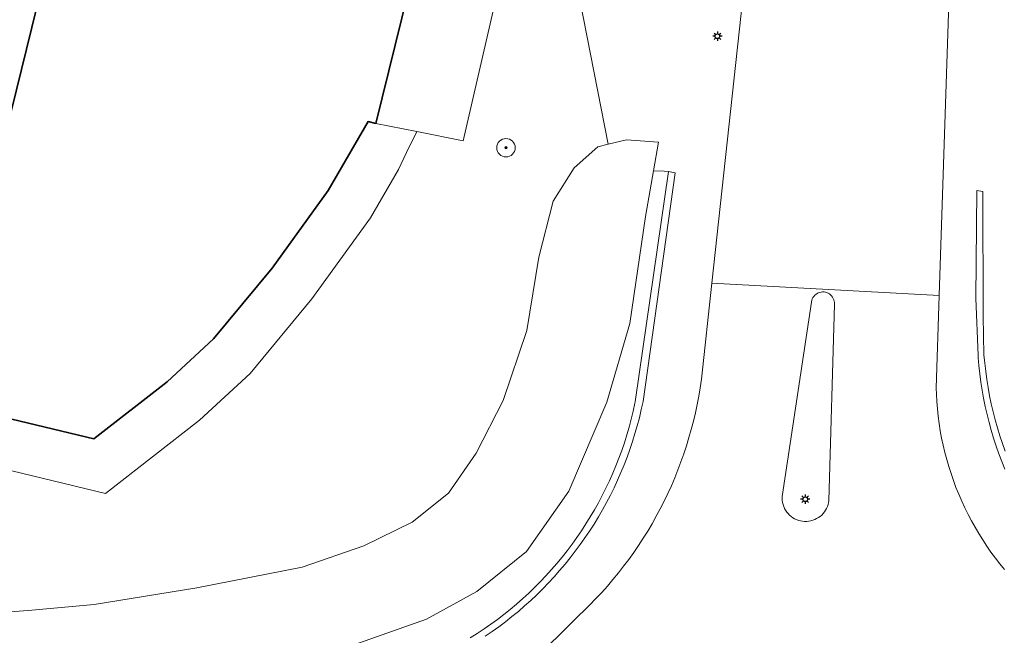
# Model space of a CAD drawing. Header units: metres. Extents: x 152610 to 160096, y 456114 to 462495.
# Tile 844 of 938: x 157878 to 157921, y 461618 to 461645. Entities that reach past the tile are written whole.
import ezdxf

# ---------------------------------------------------------------- set-up
doc = ezdxf.new("R2010")
doc.units = ezdxf.units.M
doc.header["$LTSCALE"] = 0.5
doc.layers.get('0').update_dxf_attribs({"linetype": 'CONTINUOUS'})
for name, color, linetype, lineweight in [('B-PV-GR-BOOM-S', 251, 'CONTINUOUS', 25), ('B-PV-GW-TALUD_KRUIN-G', 251, 'CONTINUOUS', 18), ('B-PV-IE-MEUBILAIR-S', 251, 'CONTINUOUS', 25), ('B-PV-IE-TERREINAFSCHEIDING_KUNSTMATIG_MUUR-GV', 251, 'CONTINUOUS', 18), ('B-PV-OG-BEBOUWING-GV', 6, 'CONTINUOUS', 35), ('B-PV-OG-TERREIN_BEGROEID-GV', 251, 'CONTINUOUS', 18), ('B-PV-VH-GESLOTENVERHARDING_ASFALT-GV', 251, 'CONTINUOUS', 18), ('B-PV-VH-ONVERHARD_ZAND-GV', 251, 'CONTINUOUS', 18), ('B-PV-VH-OPENVERHARDING_TEGEL-GV', 251, 'CONTINUOUS', 18)]:
    doc.layers.add(name, color=color, linetype=linetype, lineweight=lineweight)
doc.styles.add('NLCS-ISO', font='NLCS-ISO.ttf')

# ---------------------------------------------------------------- blocks, each defined once
blk = doc.blocks.new('SIE-MEUBILAIR_PAAL_LICHTMAST-SO')
for points in [[(-0.62, 0), (-1, 0)], [(-0.71, 0.71), (-0.44, 0.44)], [(0, 1), (0, 0.62)], [(0.44, 0.44), (0.71, 0.71)], [(1, 0), (0.62, 0)], [(-0.71, -0.71), (-0.44, -0.44)], [(0, -0.62), (0, -1)], [(0.44, -0.44), (0.71, -0.71)]]:
    blk.add_lwpolyline(points)
blk.add_circle((0, 0), 0.5)
blk = doc.blocks.new('SGR-BOOM_GBKN-SO')
at = {"linetype": 'ByBlock', "lineweight": 18}
h = blk.add_hatch(color=0, dxfattribs=at)
h.dxf.hatch_style = 1
edge = h.paths.add_edge_path()
edge.add_arc((0, 0), 0.25, 0, 360)
at = {"color": 0, "linetype": 'ByBlock', "lineweight": 18}
for radius in [2, 0.25]:
    blk.add_circle((0, 0), radius, dxfattribs=at)
at = {"color": 0, "linetype": 'ByBlock', "lineweight": 18, "style": 'NLCS-ISO'}
blk.add_attdef('SOORT', (2.5, 0), '', height=1.5, dxfattribs=at)

msp = doc.modelspace()

# ---------------------------------------------------------------- linework, layer by layer
at = {"layer": 'B-PV-GW-TALUD_KRUIN-G', "flags": 128}
msp.add_lwpolyline([(157855.757, 461612.877), (157861.986, 461614.342), (157872.169, 461615.112), (157879.085, 461615.809), (157879.609, 461615.862), (157882.97, 461616.036), (157888.562, 461616.795), (157891.911, 461617.293), (157895.791, 461618.666), (157897.969, 461619.857), (157900.123, 461621.589), (157901.956, 461624.199), (157903.607, 461628.052), (157904.593, 461631.463), (157905.275, 461636.089), (157905.624, 461638.069), (157905.843, 461639.312)], dxfattribs=at)
at = {"layer": 'B-PV-IE-TERREINAFSCHEIDING_KUNSTMATIG_MUUR-GV', "flags": 128}
for points in [[(157898.339, 461617.921), (157898.635, 461618.124), (157898.927, 461618.333), (157899.214, 461618.549), (157899.495, 461618.771), (157899.772, 461618.999), (157900.044, 461619.233), (157900.311, 461619.474), (157900.572, 461619.72), (157900.827, 461619.972), (157901.077, 461620.229), (157901.321, 461620.492), (157901.559, 461620.761), (157901.791, 461621.035), (157902.017, 461621.313), (157902.236, 461621.597), (157902.449, 461621.886), (157902.656, 461622.179), (157902.856, 461622.477), (157903.05, 461622.779), (157903.236, 461623.086), (157903.416, 461623.396), (157903.589, 461623.711), (157903.755, 461624.029), (157903.913, 461624.351), (157904.065, 461624.676), (157904.209, 461625.005), (157904.345, 461625.337), (157904.475, 461625.671), (157904.597, 461626.009), (157904.711, 461626.349), (157904.817, 461626.691), (157904.916, 461627.036), (157905.008, 461627.383), (157905.091, 461627.732), (157905.167, 461628.083), (157906.563, 461637.99), (157906.273, 461638.04), (157904.83, 461628.068), (157904.818, 461628.01), (157904.742, 461627.664), (157904.658, 461627.32), (157904.566, 461626.978), (157904.467, 461626.637), (157904.36, 461626.3), (157904.245, 461625.964), (157904.123, 461625.632), (157903.994, 461625.302), (157903.856, 461624.975), (157903.712, 461624.651), (157903.56, 461624.331), (157903.402, 461624.014), (157903.236, 461623.701), (157903.063, 461623.392), (157902.883, 461623.087), (157902.696, 461622.785), (157902.502, 461622.488), (157902.302, 461622.196), (157902.095, 461621.908), (157901.882, 461621.625), (157901.663, 461621.347), (157901.437, 461621.074), (157901.205, 461620.806), (157900.967, 461620.543), (157900.724, 461620.286), (157900.474, 461620.034), (157900.219, 461619.788), (157899.959, 461619.548), (157899.693, 461619.313), (157899.422, 461619.085), (157899.145, 461618.863), (157898.864, 461618.648), (157898.578, 461618.438), (157898.288, 461618.235), (157897.992, 461618.039), (157897.693, 461617.85)], [(157920.839, 461625.928), (157920.72, 461626.265), (157920.609, 461626.604), (157920.506, 461626.947), (157920.41, 461627.291), (157920.322, 461627.637), (157920.242, 461627.986), (157920.17, 461628.336), (157920.105, 461628.687), (157920.048, 461629.04), (157920, 461629.394), (157919.959, 461629.749), (157919.926, 461630.105), (157919.886, 461631.777), (157919.88, 461637.168), (157919.609, 461637.221), (157919.569, 461632.561), (157919.667, 461630.07), (157919.673, 461629.991), (157919.704, 461629.635), (157919.744, 461629.281), (157919.791, 461628.927), (157919.846, 461628.575), (157919.909, 461628.223), (157919.98, 461627.874), (157920.059, 461627.526), (157920.145, 461627.18), (157920.24, 461626.836), (157920.342, 461626.494), (157920.451, 461626.154), (157920.569, 461625.817), (157920.693, 461625.483), (157920.825, 461625.152)]]:
    msp.add_lwpolyline(points, dxfattribs=at)
at = {"layer": 'B-PV-OG-BEBOUWING-GV', "flags": 128}
msp.add_lwpolyline([(157881.6, 461656.029), (157876.031, 461633.425), (157871.52, 461634.538), (157871.198, 461633.237), (157869.81, 461627.633), (157874.558, 461626.445), (157874.949, 461628.009), (157881.398, 461626.461), (157884.568, 461628.935), (157886.58, 461630.791), (157889.119, 461633.854), (157891.545, 461637.222), (157893.271, 461640.205), (157893.602, 461640.126), (157897.245, 461654.866)], dxfattribs=at)
at = {"layer": 'B-PV-OG-TERREIN_BEGROEID-GV', "flags": 128}
for points in [[(157900.997, 461617.436), (157901.676, 461618.112), (157902.399, 461618.831), (157902.605, 461619.025), (157902.868, 461619.284), (157903.126, 461619.549), (157903.378, 461619.818), (157903.625, 461620.094), (157903.865, 461620.374), (157904.099, 461620.66), (157904.327, 461620.951), (157904.549, 461621.246), (157904.764, 461621.547), (157904.972, 461621.852), (157905.174, 461622.161), (157905.369, 461622.475), (157905.558, 461622.792), (157905.739, 461623.114), (157905.913, 461623.44), (157906.08, 461623.769), (157906.24, 461624.102), (157906.393, 461624.438), (157906.539, 461624.778), (157906.677, 461625.121), (157906.808, 461625.466), (157906.931, 461625.814), (157907.047, 461626.165), (157907.155, 461626.518), (157907.255, 461626.874), (157907.347, 461627.231), (157907.432, 461627.591), (157907.509, 461627.952), (157907.578, 461628.315), (157907.64, 461628.679), (157907.693, 461629.045), (157908.144, 461633.205), (157911.545, 461664.539)], [(157871.911, 461618.542), (157878.554, 461619.039), (157881.416, 461619.296), (157885.86, 461620.019), (157890.413, 461620.916), (157893.089, 461621.836), (157895.172, 461622.866), (157896.743, 461624.114), (157897.939, 461625.85), (157899.11, 461628.126), (157900.135, 461631.158), (157900.662, 461634.328), (157901.28, 461636.755), (157902.191, 461638.195), (157903.207, 461639.108), (157903.653, 461639.218), (157900.756, 461654.017), (157897.382, 461639.365), (157895.384, 461639.767), (157894.933, 461638.861), (157894.578, 461638.132), (157893.369, 461636.042), (157890.836, 461632.526), (157888.158, 461629.295), (157885.973, 461627.28), (157881.908, 461624.107), (157876.469, 461625.413)], [(157900.756, 461654.017), (157903.653, 461639.218), (157904.45, 461639.413), (157905.843, 461639.312), (157905.624, 461638.069), (157906.084, 461638.054), (157906.273, 461638.04), (157906.563, 461637.99), (157905.167, 461628.083), (157905.091, 461627.732), (157905.008, 461627.383), (157904.916, 461627.036), (157904.817, 461626.691), (157904.711, 461626.349), (157904.597, 461626.009), (157904.475, 461625.671), (157904.345, 461625.337), (157904.209, 461625.005), (157904.065, 461624.676), (157903.913, 461624.351), (157903.755, 461624.029), (157903.589, 461623.711), (157903.416, 461623.396), (157903.236, 461623.086), (157903.05, 461622.779), (157902.856, 461622.477), (157902.656, 461622.179), (157902.449, 461621.886), (157902.236, 461621.597), (157902.017, 461621.313), (157901.791, 461621.035), (157901.559, 461620.761), (157901.321, 461620.492), (157901.077, 461620.229), (157900.827, 461619.972), (157900.572, 461619.72), (157900.311, 461619.474), (157900.044, 461619.233), (157899.772, 461618.999), (157899.495, 461618.771), (157899.214, 461618.549), (157898.927, 461618.333), (157898.635, 461618.124), (157898.339, 461617.921)], [(157918.558, 461650.14), (157917.986, 461632.666), (157917.855, 461628.659), (157917.864, 461628.399), (157917.882, 461628.081), (157917.908, 461627.763), (157917.942, 461627.446), (157917.984, 461627.13), (157918.034, 461626.815), (157918.092, 461626.502), (157918.158, 461626.19), (157918.231, 461625.88), (157918.313, 461625.571), (157918.402, 461625.265), (157918.498, 461624.961), (157918.603, 461624.66), (157918.714, 461624.361), (157918.834, 461624.066), (157918.96, 461623.773), (157919.094, 461623.484), (157919.235, 461623.198), (157919.383, 461622.916), (157919.539, 461622.637), (157919.701, 461622.363), (157919.87, 461622.093), (157920.046, 461621.826), (157920.228, 461621.565), (157920.417, 461621.308), (157920.612, 461621.056), (157920.814, 461620.809)], [(157891.911, 461617.293), (157895.791, 461618.666), (157897.969, 461619.857), (157900.123, 461621.589), (157901.956, 461624.199), (157903.607, 461628.052), (157904.593, 461631.463), (157905.275, 461636.089), (157905.624, 461638.069), (157905.843, 461639.312), (157904.45, 461639.413), (157903.653, 461639.218), (157903.207, 461639.108), (157902.191, 461638.195), (157901.28, 461636.755), (157900.662, 461634.328), (157900.135, 461631.158), (157899.11, 461628.126), (157897.939, 461625.85), (157896.743, 461624.114), (157895.172, 461622.866), (157893.089, 461621.836), (157890.413, 461620.916), (157885.86, 461620.019), (157881.416, 461619.296), (157878.554, 461619.039), (157871.911, 461618.542)], [(157897.693, 461617.85), (157897.992, 461618.039), (157898.288, 461618.235), (157898.578, 461618.438), (157898.864, 461618.648), (157899.145, 461618.863), (157899.422, 461619.085), (157899.693, 461619.313), (157899.959, 461619.548), (157900.219, 461619.788), (157900.474, 461620.034), (157900.724, 461620.286), (157900.967, 461620.543), (157901.205, 461620.806), (157901.437, 461621.074), (157901.663, 461621.347), (157901.882, 461621.625), (157902.095, 461621.908), (157902.302, 461622.196), (157902.502, 461622.488), (157902.696, 461622.785), (157902.883, 461623.087), (157903.063, 461623.392), (157903.236, 461623.701), (157903.402, 461624.014), (157903.56, 461624.331), (157903.712, 461624.651), (157903.856, 461624.975), (157903.994, 461625.302), (157904.123, 461625.632), (157904.245, 461625.964), (157904.36, 461626.3), (157904.467, 461626.637), (157904.566, 461626.978), (157904.658, 461627.32), (157904.742, 461627.664), (157904.818, 461628.01), (157904.83, 461628.068), (157906.273, 461638.04), (157906.084, 461638.054), (157905.624, 461638.069), (157905.275, 461636.089), (157904.593, 461631.463), (157903.607, 461628.052), (157901.956, 461624.199), (157900.123, 461621.589), (157897.969, 461619.857), (157895.791, 461618.666), (157891.911, 461617.293)], [(157920.825, 461625.152), (157920.693, 461625.483), (157920.569, 461625.817), (157920.451, 461626.154), (157920.342, 461626.494), (157920.24, 461626.836), (157920.145, 461627.18), (157920.059, 461627.526), (157919.98, 461627.874), (157919.909, 461628.223), (157919.846, 461628.575), (157919.791, 461628.927), (157919.744, 461629.281), (157919.704, 461629.635), (157919.673, 461629.991), (157919.667, 461630.07), (157919.569, 461632.561), (157919.609, 461637.221), (157919.88, 461637.168), (157919.886, 461631.777), (157919.926, 461630.105), (157919.959, 461629.749), (157920, 461629.394), (157920.048, 461629.04), (157920.105, 461628.687), (157920.17, 461628.336), (157920.242, 461627.986), (157920.322, 461627.637), (157920.41, 461627.291), (157920.506, 461626.947), (157920.609, 461626.604), (157920.72, 461626.265), (157920.839, 461625.928)]]:
    msp.add_lwpolyline(points, dxfattribs=at)
at = {"layer": 'B-PV-VH-GESLOTENVERHARDING_ASFALT-GV', "flags": 128}
for points in [[(157908.144, 461633.205), (157917.986, 461632.666), (157918.558, 461650.14), (157919.014, 461664.718), (157919.025, 461666.242), (157911.723, 461667.084), (157911.704, 461666.816), (157911.545, 461664.539)], [(157912.876, 461632.822), (157912.94, 461632.827), (157913.003, 461632.825), (157913.065, 461632.815), (157913.126, 461632.797), (157913.184, 461632.771), (157913.238, 461632.738), (157913.288, 461632.699), (157913.332, 461632.654), (157913.37, 461632.603), (157913.402, 461632.548), (157913.426, 461632.49), (157913.443, 461632.429), (157913.452, 461632.366), (157913.453, 461632.303), (157913.212, 461623.785), (157913.201, 461623.713), (157913.18, 461623.625), (157913.151, 461623.54), (157913.115, 461623.457), (157913.071, 461623.378), (157913.021, 461623.304), (157912.964, 461623.234), (157912.902, 461623.169), (157912.833, 461623.11), (157912.76, 461623.057), (157912.683, 461623.011), (157912.602, 461622.972), (157912.517, 461622.94), (157912.43, 461622.916), (157912.341, 461622.9), (157912.252, 461622.892), (157912.162, 461622.891), (157912.072, 461622.899), (157911.983, 461622.915), (157911.896, 461622.938), (157911.811, 461622.969), (157911.73, 461623.008), (157911.652, 461623.053), (157911.578, 461623.105), (157911.51, 461623.164), (157911.447, 461623.228), (157911.389, 461623.298), (157911.339, 461623.372), (157911.295, 461623.451), (157911.258, 461623.533), (157911.229, 461623.618), (157911.207, 461623.706), (157911.193, 461623.795), (157911.187, 461623.885), (157911.189, 461623.975), (157912.454, 461632.383), (157912.457, 461632.404), (157912.471, 461632.466), (157912.492, 461632.525), (157912.521, 461632.582), (157912.556, 461632.634), (157912.598, 461632.681), (157912.646, 461632.723), (157912.698, 461632.759), (157912.755, 461632.787), (157912.815, 461632.808)]]:
    msp.add_lwpolyline(points, close=True, dxfattribs=at)
msp.add_lwpolyline([(157920.814, 461620.809), (157920.612, 461621.056), (157920.417, 461621.308), (157920.228, 461621.565), (157920.046, 461621.826), (157919.87, 461622.093), (157919.701, 461622.363), (157919.539, 461622.637), (157919.383, 461622.916), (157919.235, 461623.198), (157919.094, 461623.484), (157918.96, 461623.773), (157918.834, 461624.066), (157918.714, 461624.361), (157918.603, 461624.66), (157918.498, 461624.961), (157918.402, 461625.265), (157918.313, 461625.571), (157918.231, 461625.88), (157918.158, 461626.19), (157918.092, 461626.502), (157918.034, 461626.815), (157917.984, 461627.13), (157917.942, 461627.446), (157917.908, 461627.763), (157917.882, 461628.081), (157917.864, 461628.399), (157917.855, 461628.659), (157917.986, 461632.666), (157908.144, 461633.205), (157907.693, 461629.045), (157907.64, 461628.679), (157907.578, 461628.315), (157907.509, 461627.952), (157907.432, 461627.591), (157907.347, 461627.231), (157907.255, 461626.874), (157907.155, 461626.518), (157907.047, 461626.165), (157906.931, 461625.814), (157906.808, 461625.466), (157906.677, 461625.121), (157906.539, 461624.778), (157906.393, 461624.438), (157906.24, 461624.102), (157906.08, 461623.769), (157905.913, 461623.44), (157905.739, 461623.114), (157905.558, 461622.792), (157905.369, 461622.475), (157905.174, 461622.161), (157904.972, 461621.852), (157904.764, 461621.547), (157904.549, 461621.246), (157904.327, 461620.951), (157904.099, 461620.66), (157903.865, 461620.374), (157903.625, 461620.094), (157903.378, 461619.818), (157903.126, 461619.549), (157902.868, 461619.284), (157902.605, 461619.025), (157902.399, 461618.831), (157901.676, 461618.112), (157900.997, 461617.436)], dxfattribs=at)
at = {"layer": 'B-PV-VH-ONVERHARD_ZAND-GV', "flags": 128}
msp.add_lwpolyline([(157913.003, 461632.825), (157912.94, 461632.827), (157912.876, 461632.822), (157912.815, 461632.808), (157912.755, 461632.787), (157912.698, 461632.759), (157912.646, 461632.723), (157912.598, 461632.681), (157912.556, 461632.634), (157912.521, 461632.582), (157912.492, 461632.525), (157912.471, 461632.466), (157912.457, 461632.404), (157912.454, 461632.383), (157911.189, 461623.975), (157911.187, 461623.885), (157911.193, 461623.795), (157911.207, 461623.706), (157911.229, 461623.618), (157911.258, 461623.533), (157911.295, 461623.451), (157911.339, 461623.372), (157911.389, 461623.298), (157911.447, 461623.228), (157911.51, 461623.164), (157911.578, 461623.105), (157911.652, 461623.053), (157911.73, 461623.008), (157911.811, 461622.969), (157911.896, 461622.938), (157911.983, 461622.915), (157912.072, 461622.899), (157912.162, 461622.891), (157912.252, 461622.892), (157912.341, 461622.9), (157912.43, 461622.916), (157912.517, 461622.94), (157912.602, 461622.972), (157912.683, 461623.011), (157912.76, 461623.057), (157912.833, 461623.11), (157912.902, 461623.169), (157912.964, 461623.234), (157913.021, 461623.304), (157913.071, 461623.378), (157913.115, 461623.457), (157913.151, 461623.54), (157913.18, 461623.625), (157913.201, 461623.713), (157913.212, 461623.785), (157913.453, 461632.303), (157913.452, 461632.366), (157913.443, 461632.429), (157913.426, 461632.49), (157913.402, 461632.548), (157913.37, 461632.603), (157913.332, 461632.654), (157913.288, 461632.699), (157913.238, 461632.738), (157913.184, 461632.771), (157913.126, 461632.797), (157913.065, 461632.815)], close=True, dxfattribs=at)
at = {"layer": 'B-PV-VH-OPENVERHARDING_TEGEL-GV', "flags": 128}
msp.add_lwpolyline([(157876.031, 461633.425), (157881.6, 461656.029)], dxfattribs=at)
msp.add_lwpolyline([(157869.81, 461627.633), (157871.198, 461633.237), (157869.08, 461633.762), (157867.079, 461625.926), (157876.037, 461623.685), (157876.469, 461625.413), (157881.908, 461624.107), (157885.973, 461627.28), (157888.158, 461629.295), (157890.836, 461632.526), (157893.369, 461636.042), (157894.578, 461638.132), (157894.933, 461638.861), (157895.384, 461639.767), (157893.602, 461640.126), (157893.271, 461640.205), (157891.545, 461637.222), (157889.119, 461633.854), (157886.58, 461630.791), (157884.568, 461628.935), (157881.398, 461626.461), (157874.949, 461628.009), (157874.558, 461626.445)], close=True, dxfattribs=at)

# ---------------------------------------------------------------- block references
at = {"layer": 'B-PV-GR-BOOM-S', "xscale": 0.2, "yscale": 0.2, "zscale": 0.2}
msp.add_blockref('SGR-BOOM_GBKN-SO', (157899.236, 461639.069), dxfattribs=at)
at = {"layer": 'B-PV-IE-MEUBILAIR-S', "xscale": 0.2, "yscale": 0.2, "zscale": 0.2}
for p in [(157908.387, 461643.895), (157912.189, 461623.852)]:
    msp.add_blockref('SIE-MEUBILAIR_PAAL_LICHTMAST-SO', p, dxfattribs=at)

doc.saveas('drawing.dxf')
